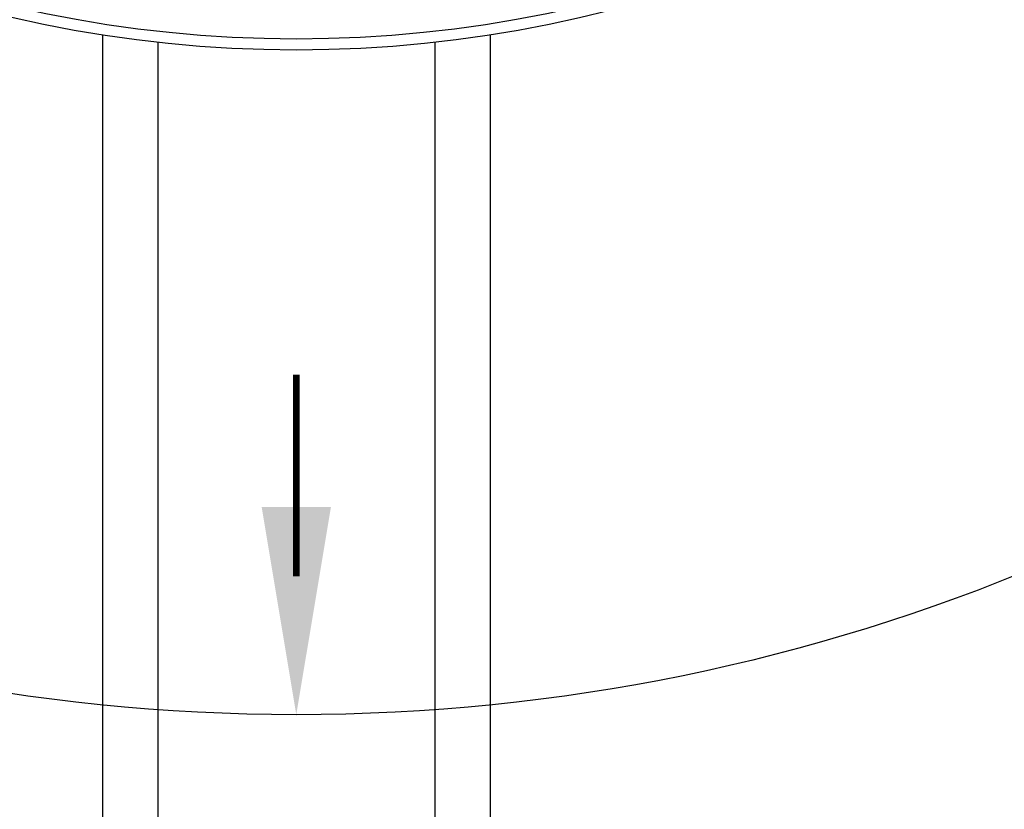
# Model space of a CAD drawing. Extents: x -169 to 2224, y 0 to 2796.
# Tile 484 of 530: x 1871 to 1889, y 1281 to 1295. Entities that reach past the tile are written whole.
import ezdxf

# ---------------------------------------------------------------- set-up
doc = ezdxf.new("R2010")
doc.units = 0
doc.header["$MEASUREMENT"] = 0
for name, color, linetype in [('TANK-MANHOLE-COVER-40', 2, 'CONTINUOUS'), ('TANK-SLOPE', 3, 'CONTINUOUS'), ('TANK-UST-RIB', 7, 'CONTINUOUS')]:
    doc.layers.add(name, color=color, linetype=linetype)

msp = doc.modelspace()

# ---------------------------------------------------------------- linework, layer by layer
at = {"layer": 'TANK-MANHOLE-COVER-40', "color": 4, "linetype": 'Continuous'}
msp.add_circle((1875.78572, 1317.01839), 22.63902, dxfattribs=at)
at = {"layer": 'TANK-MANHOLE-COVER-40', "color": 1, "linetype": 'Continuous'}
msp.add_circle((1875.78572, 1317.01839), 22.44094, dxfattribs=at)
at = {"layer": 'TANK-SLOPE', "const_width": 0.125}
msp.add_lwpolyline([(1875.78572, 1284.87937), (1875.78572, 1288.52016)], dxfattribs=at)
at = {"layer": 'TANK-SLOPE'}
msp.add_circle((1875.78572, 1317.01839), 34.63902, dxfattribs=at)
msp.add_solid([(1876.41072, 1286.12937), (1875.78572, 1282.37937), (1875.16072, 1286.12937)], dxfattribs=at)
at = {"layer": 'TANK-UST-RIB'}
for p, q in [((1872.28572, 1294.65156), (1872.28572, 1256.01839)), ((1873.28572, 1294.51783), (1873.28572, 1254.01839)), ((1878.28572, 1294.51783), (1878.28572, 1254.01839)), ((1879.28572, 1294.65156), (1879.28572, 1256.01839))]:
    msp.add_line(p, q, dxfattribs=at)

doc.saveas('drawing.dxf')
